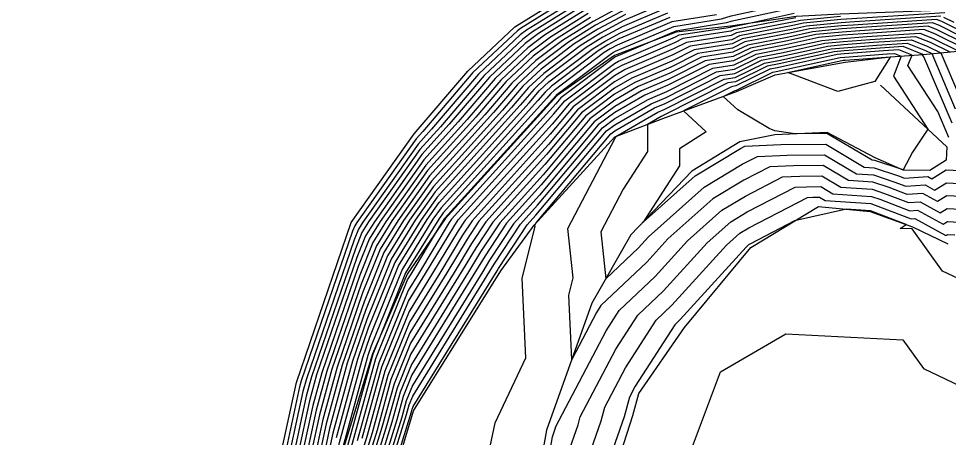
# Model space of a CAD drawing. Extents: x 2188792 to 2191981, y 386090 to 389710.
# Drawn here: x 2189563.9 to 2189631.5, y 387080.1 to 387110.5 of the extents above; entities that cross this region are included whole.
import ezdxf

# ---------------------------------------------------------------- set-up
doc = ezdxf.new("R2010")
doc.units = 0
for name, color, linetype in [('DTM Contours Major', 7, 'Continuous'), ('DTM Contours Minor', 7, 'Continuous'), ('PH Exist DTM Breakline', 7, 'Continuous')]:
    doc.layers.add(name, color=color, linetype=linetype)

msp = doc.modelspace()

# ---------------------------------------------------------------- linework, layer by layer
at = {"layer": 'DTM Contours Major'}
for points in [[(2189605.167, 387111.179), (2189602.17, 387109.309), (2189600.966, 387108.401), (2189598.584, 387106.161), (2189595.894, 387103.011), (2189593.395, 387100.247), (2189590.228, 387095.776), (2189589.432, 387094.484), (2189588.635, 387092.51), (2189585.975, 387084.76), (2189585.33, 387082.396), (2189584.565, 387078.851)], [(2189608.063, 387110.82), (2189606.057, 387109.75), (2189604.338, 387108.678), (2189601.919, 387106.853), (2189600.603, 387105.616), (2189599.118, 387103.877), (2189594.094, 387098.319), (2189592.355, 387095.864), (2189590.754, 387093.267), (2189589.152, 387089.297), (2189587.837, 387085.468), (2189586.541, 387080.715), (2189586.192, 387079.097)], [(2189614.673, 387110.803), (2189611.423, 387110.281), (2189607.461, 387108.596), (2189606.947, 387108.322), (2189606.506, 387108.047), (2189602.871, 387105.305), (2189602.622, 387105.071), (2189602.341, 387104.742), (2189594.793, 387096.391), (2189594.482, 387095.951), (2189592.076, 387092.05), (2189590.166, 387087.317), (2189589.683, 387086.124), (2189587.846, 387079.457)], [(2189623.689, 387110.674), (2189620.773, 387110.395), (2189620.33, 387110.297), (2189616.131, 387109.486), (2189615.749, 387109.297), (2189612.498, 387108.795), (2189611.556, 387108.32), (2189608.032, 387106.814), (2189607.261, 387106.368), (2189604.257, 387104.104), (2189602.588, 387102.118), (2189596.907, 387095.829), (2189596.22, 387094.786), (2189594.56, 387092.027), (2189592.356, 387088.454), (2189590.789, 387084.588), (2189589.638, 387080.41), (2189588.242, 387075.9)], [(2189632.724, 387108.712), (2189630.704, 387109.708), (2189630.058, 387109.967), (2189625.098, 387109.637), (2189623.806, 387109.541), (2189621.885, 387109.357), (2189619.825, 387108.901), (2189617.141, 387108.382), (2189615.891, 387107.766), (2189613.859, 387107.453), (2189611.21, 387106.115), (2189609.222, 387105.265), (2189607.273, 387104.139), (2189605.775, 387103.01), (2189601.93, 387098.433), (2189599.415, 387095.649), (2189597.85, 387093.27), (2189597.161, 387092.126), (2189592.529, 387084.616), (2189591.896, 387083.053), (2189591.43, 387081.362), (2189588.831, 387072.967)], [(2189634.087, 387097.52), (2189631.419, 387097.645), (2189630.732, 387097.228), (2189629.662, 387097.817), (2189628.531, 387097.741), (2189627.231, 387098.24), (2189626.037, 387098.641), (2189624.276, 387098.757), (2189622.431, 387099.854), (2189620.274, 387099.829), (2189618.558, 387099.758), (2189616.658, 387098.777), (2189614.417, 387097.426), (2189611.144, 387094.51), (2189609.599, 387092.808), (2189606.267, 387089.657), (2189605.951, 387089.167), (2189604.15, 387085.744), (2189603.936, 387090.427), (2189604.245, 387091.668), (2189603.874, 387095.256), (2189607.301, 387101.826), (2189607.345, 387101.895), (2189607.345, 387101.945), (2189610.411, 387103.717), (2189610.864, 387103.91), (2189615.22, 387106.11), (2189616.033, 387106.235), (2189618.152, 387107.279), (2189619.32, 387107.505), (2189622.998, 387108.32), (2189623.924, 387108.408), (2189626.33, 387108.588), (2189628.535, 387108.734), (2189629.862, 387108.204), (2189630.325, 387107.976), (2189632.033, 387103.97)], [(2189608.158, 387070.883), (2189610.651, 387074.624), (2189612.783, 387079.025), (2189614.961, 387084.852), (2189619.72, 387087.595), (2189628.219, 387087.165), (2189629.715, 387085.093), (2189645.53, 387077.551), (2189647.401, 387075.666), (2189647.559, 387075.675), (2189648.091, 387075.148), (2189648.917, 387073.896), (2189652.047, 387060.417), (2189651.281, 387052.032), (2189641.071, 387051.649), (2189636.87, 387048.206), (2189632.671, 387055.451), (2189620.295, 387063.528), (2189621.25, 387064.954), (2189608.158, 387070.883)]]:
    msp.add_lwpolyline(points, dxfattribs=at)
at = {"layer": 'DTM Contours Minor'}
for points in [[(2189604.456, 387112.322), (2189600.435, 387109.814), (2189600.205, 387109.64), (2189596.969, 387106.597), (2189593.315, 387102.319), (2189592.836, 387101.789), (2189588.526, 387095.706), (2189588.374, 387095.458), (2189588.221, 387095.08), (2189584.485, 387084.194), (2189584.361, 387083.741), (2189583.264, 387078.654)], [(2189604.634, 387112.036), (2189600.869, 387109.688), (2189600.395, 387109.331), (2189597.373, 387106.488), (2189593.96, 387102.492), (2189592.976, 387101.403), (2189588.952, 387095.723), (2189588.638, 387095.215), (2189588.324, 387094.437), (2189584.857, 387084.335), (2189584.603, 387083.405), (2189583.589, 387078.703)], [(2189594.933, 387096.005), (2189602.986, 387104.915), (2189603.026, 387104.962), (2189603.061, 387104.995), (2189606.94, 387107.921), (2189607.124, 387108.036), (2189607.34, 387108.151), (2189611.567, 387109.949), (2189615.035, 387110.506), (2189615.738, 387110.721), (2189619.863, 387111.626), (2189620.542, 387111.495), (2189623.221, 387111.788), (2189624.398, 387111.65), (2189630.77, 387112.079), (2189632.574, 387112.405)], [(2189604.812, 387111.751), (2189601.303, 387109.562), (2189600.585, 387109.021), (2189597.777, 387106.379), (2189594.605, 387102.665), (2189593.116, 387101.018), (2189589.377, 387095.741), (2189588.903, 387094.971), (2189588.428, 387093.795), (2189585.23, 387084.477), (2189584.845, 387083.068), (2189583.915, 387078.752)], [(2189604.989, 387111.465), (2189601.736, 387109.436), (2189600.776, 387108.711), (2189598.18, 387106.27), (2189595.249, 387102.838), (2189593.255, 387100.632), (2189589.803, 387095.758), (2189589.167, 387094.728), (2189588.531, 387093.152), (2189585.602, 387084.618), (2189585.088, 387082.732), (2189584.24, 387078.802)], [(2189608.305, 387111.71), (2189605.701, 387110.322), (2189603.471, 387108.931), (2189601.538, 387107.472), (2189599.796, 387105.834), (2189597.828, 387103.53), (2189593.815, 387099.09), (2189591.504, 387095.829), (2189590.225, 387093.754), (2189588.945, 387090.582), (2189587.092, 387085.185), (2189586.057, 387081.388), (2189585.542, 387078.999)], [(2189610.845, 387111.61), (2189607.943, 387110.376), (2189606.235, 387109.465), (2189604.772, 387108.552), (2189602.109, 387106.543), (2189601.007, 387105.507), (2189599.762, 387104.05), (2189594.234, 387097.933), (2189592.78, 387095.881), (2189591.018, 387093.024), (2189589.255, 387088.655), (2189588.21, 387085.609), (2189586.783, 387080.379), (2189586.518, 387079.147)], [(2189579.806, 387048.952), (2189583.53, 387060.468), (2189583.625, 387060.606), (2189583.643, 387060.736), (2189585.278, 387072.103), (2189585.292, 387072.382), (2189585.364, 387072.683), (2189587.168, 387079.245), (2189587.268, 387079.707), (2189588.955, 387085.892), (2189589.462, 387087.37), (2189591.547, 387092.537), (2189593.631, 387095.916), (2189594.514, 387097.162), (2189601.052, 387104.396), (2189601.815, 387105.289), (2189602.49, 387105.924), (2189605.639, 387108.299), (2189606.591, 387108.893), (2189607.702, 387109.486), (2189611.134, 387110.945)], [(2189605.345, 387110.893), (2189602.603, 387109.183), (2189601.157, 387108.092), (2189598.988, 387106.052), (2189596.539, 387103.184), (2189593.535, 387099.861), (2189590.653, 387095.793), (2189589.696, 387094.241), (2189588.738, 387091.867), (2189586.347, 387084.901), (2189585.572, 387082.06), (2189584.891, 387078.9)], [(2189608.184, 387111.265), (2189605.879, 387110.036), (2189603.904, 387108.804), (2189601.728, 387107.163), (2189600.199, 387105.725), (2189598.473, 387103.704), (2189593.955, 387098.704), (2189591.93, 387095.846), (2189590.489, 387093.511), (2189589.049, 387089.94), (2189587.465, 387085.326), (2189586.299, 387081.051), (2189585.867, 387079.048)], [(2189610.989, 387111.278), (2189607.822, 387109.931), (2189606.413, 387109.179), (2189605.205, 387108.426), (2189602.299, 387106.234), (2189601.411, 387105.398), (2189600.407, 387104.223), (2189594.374, 387097.548), (2189593.206, 387095.899), (2189591.283, 387092.78), (2189589.359, 387088.012), (2189588.583, 387085.751), (2189587.026, 387080.043)], [(2189631.276, 387110.953), (2189624.111, 387110.477), (2189623.712, 387110.447), (2189620.995, 387110.188), (2189620.229, 387110.018), (2189616.333, 387109.265), (2189615.777, 387108.991), (2189612.77, 387108.527), (2189611.487, 387107.879), (2189608.27, 387106.504), (2189607.263, 387105.922), (2189604.561, 387103.886), (2189602.456, 387101.381), (2189597.408, 387095.793), (2189596.546, 387094.483), (2189595.08, 387092.047), (2189592.39, 387087.686), (2189591.011, 387084.281), (2189589.996, 387080.6), (2189588.359, 387075.314)], [(2189630.971, 387110.706), (2189624.358, 387110.267), (2189623.736, 387110.22), (2189621.218, 387109.98), (2189620.128, 387109.739), (2189616.535, 387109.044), (2189615.806, 387108.685), (2189613.042, 387108.258), (2189611.418, 387107.438), (2189608.508, 387106.195), (2189607.266, 387105.477), (2189604.864, 387103.667), (2189602.325, 387100.644), (2189597.91, 387095.757), (2189596.872, 387094.179), (2189595.6, 387092.067), (2189592.425, 387086.919), (2189591.232, 387083.974), (2189590.355, 387080.791), (2189588.477, 387074.727)], [(2189620.093, 387111.267), (2189615.709, 387110.304), (2189615.397, 387110.209), (2189611.712, 387109.617), (2189609.656, 387108.742), (2189607.319, 387107.743), (2189607.254, 387107.706), (2189603.346, 387104.761), (2189602.983, 387104.329), (2189595.402, 387095.938), (2189595.242, 387095.695), (2189592.999, 387091.968), (2189592.251, 387090.756), (2189590.125, 387085.509), (2189588.563, 387079.838)], [(2189588.921, 387080.029), (2189590.347, 387085.202), (2189592.286, 387089.989), (2189593.519, 387091.988), (2189595.568, 387095.392), (2189595.903, 387095.902), (2189602.851, 387103.592), (2189603.65, 387104.542), (2189607.256, 387107.26), (2189607.557, 387107.434), (2189611.694, 387109.202), (2189611.953, 387109.333), (2189615.692, 387109.91), (2189615.727, 387109.927), (2189616.839, 387110.142), (2189620.323, 387110.907)], [(2189605.523, 387110.608), (2189603.037, 387109.057), (2189601.347, 387107.782), (2189599.392, 387105.943), (2189597.183, 387103.357), (2189593.675, 387099.476), (2189591.079, 387095.811), (2189589.961, 387093.998), (2189588.842, 387091.225), (2189586.72, 387085.043), (2189585.814, 387081.724), (2189585.216, 387078.949)], [(2189611.278, 387110.613), (2189607.581, 387109.041), (2189606.769, 387108.607), (2189606.073, 387108.173), (2189602.68, 387105.614), (2189602.218, 387105.18), (2189601.697, 387104.569), (2189594.654, 387096.777), (2189594.056, 387095.934), (2189591.812, 387092.293), (2189589.566, 387086.727), (2189589.328, 387086.034), (2189587.51, 387079.371)], [(2189620.431, 387110.577), (2189615.929, 387109.706), (2189615.72, 387109.604), (2189612.225, 387109.064), (2189611.625, 387108.761), (2189607.795, 387107.124), (2189607.259, 387106.814), (2189603.953, 387104.323), (2189602.719, 387102.855), (2189596.405, 387095.866), (2189595.894, 387095.089), (2189594.04, 387092.008), (2189592.321, 387089.221), (2189590.568, 387084.895), (2189589.279, 387080.219), (2189588.124, 387076.487)], [(2189632.211, 387109.733), (2189631.041, 387110.31), (2189630.667, 387110.46), (2189624.605, 387110.057), (2189623.759, 387109.994), (2189621.44, 387109.773), (2189620.027, 387109.46), (2189616.737, 387108.824), (2189615.834, 387108.379), (2189613.314, 387107.99), (2189611.348, 387106.997), (2189608.746, 387105.885), (2189607.268, 387105.031), (2189605.168, 387103.448), (2189602.193, 387099.907), (2189598.411, 387095.721), (2189597.198, 387093.876), (2189596.121, 387092.087), (2189592.46, 387086.151), (2189591.453, 387083.667), (2189590.713, 387080.981), (2189588.595, 387074.14)], [(2189632.467, 387109.223), (2189630.873, 387110.009), (2189630.362, 387110.213), (2189624.851, 387109.847), (2189623.783, 387109.767), (2189621.663, 387109.565), (2189619.926, 387109.18), (2189616.939, 387108.603), (2189615.862, 387108.072), (2189613.586, 387107.721), (2189611.279, 387106.556), (2189608.984, 387105.575), (2189607.271, 387104.585), (2189605.472, 387103.229), (2189602.061, 387099.17), (2189598.913, 387095.685), (2189597.524, 387093.573), (2189596.641, 387092.106), (2189592.495, 387085.384), (2189591.675, 387083.36), (2189591.072, 387081.172), (2189588.713, 387073.554)], [(2189631.954, 387110.244), (2189631.209, 387110.611)], [(2189632.932, 387108.225), (2189630.536, 387109.408), (2189629.753, 387109.72), (2189625.344, 387109.427), (2189623.83, 387109.314), (2189622.108, 387109.15), (2189619.724, 387108.622), (2189617.343, 387108.162), (2189615.919, 387107.46), (2189614.131, 387107.184), (2189611.141, 387105.674), (2189609.459, 387104.956), (2189607.276, 387103.693), (2189606.079, 387102.791), (2189601.798, 387097.696), (2189599.916, 387095.613), (2189598.176, 387092.967), (2189597.682, 387092.146), (2189592.564, 387083.849), (2189592.117, 387082.745), (2189591.789, 387081.553), (2189588.948, 387072.38)], [(2189589.066, 387071.794), (2189592.147, 387081.743), (2189592.338, 387082.438), (2189592.599, 387083.081), (2189598.202, 387092.165), (2189598.502, 387092.664), (2189600.418, 387095.577), (2189601.666, 387096.959), (2189606.382, 387102.573), (2189607.278, 387103.248), (2189609.697, 387104.646), (2189611.072, 387105.233), (2189614.403, 387106.915), (2189615.947, 387107.154), (2189617.546, 387107.941), (2189619.623, 387108.343), (2189622.33, 387108.942), (2189623.853, 387109.088), (2189625.591, 387109.217), (2189629.449, 387109.474), (2189630.368, 387109.107), (2189632.281, 387108.163)], [(2189589.184, 387071.207), (2189592.505, 387081.934), (2189592.56, 387082.131), (2189592.634, 387082.314), (2189598.722, 387092.185), (2189598.828, 387092.361), (2189600.919, 387095.541), (2189601.535, 387096.222), (2189606.686, 387102.354), (2189607.281, 387102.802), (2189609.935, 387104.336), (2189611.003, 387104.792), (2189614.675, 387106.647), (2189615.976, 387106.848), (2189617.748, 387107.72), (2189619.522, 387108.063), (2189622.553, 387108.735), (2189623.877, 387108.861), (2189625.837, 387109.008), (2189629.144, 387109.227), (2189630.199, 387108.806), (2189631.629, 387108.101)], [(2189597.043, 387073.787), (2189598.586, 387081.14), (2189600.811, 387085.866), (2189600.548, 387091.643), (2189601.484, 387095.401), (2189601.474, 387095.499), (2189601.571, 387095.686), (2189606.99, 387102.135), (2189607.283, 387102.356), (2189610.173, 387104.026), (2189610.933, 387104.351), (2189614.948, 387106.378), (2189616.004, 387106.541), (2189617.95, 387107.5), (2189619.421, 387107.784), (2189622.775, 387108.527), (2189623.9, 387108.635), (2189626.084, 387108.798), (2189628.84, 387108.981), (2189630.031, 387108.505), (2189630.977, 387108.038), (2189632.263, 387105.02)], [(2189631.802, 387102.919), (2189629.744, 387107.748), (2189629.656, 387107.884), (2189629.668, 387107.914), (2189628.231, 387108.488), (2189626.577, 387108.378), (2189623.947, 387108.181), (2189623.22, 387108.112), (2189619.219, 387107.226), (2189618.354, 387107.058), (2189616.061, 387105.929), (2189615.492, 387105.841), (2189610.795, 387103.47), (2189610.648, 387103.407), (2189609.658, 387102.834), (2189609.661, 387100.859), (2189607.9, 387098.131), (2189606.274, 387095.013), (2189606.626, 387091.614), (2189608.991, 387093.851), (2189609.724, 387094.659), (2189613.768, 387098.263), (2189616.538, 387099.932), (2189617.648, 387100.505), (2189619.808, 387100.594), (2189622.521, 387100.625), (2189624.844, 387099.245), (2189626.085, 387099.163), (2189627.569, 387098.665), (2189628.436, 387098.332), (2189629.851, 387098.427), (2189630.527, 387098.055), (2189631.399, 387098.584), (2189634.784, 387098.425)], [(2189631.571, 387101.868), (2189630.764, 387103.763), (2189628.592, 387107.115), (2189628.885, 387107.858), (2189627.927, 387108.241), (2189626.824, 387108.168), (2189623.971, 387107.955), (2189623.443, 387107.905), (2189619.118, 387106.946), (2189618.556, 387106.838), (2189616.089, 387105.623), (2189615.764, 387105.573), (2189612.272, 387103.809), (2189613.923, 387102.298), (2189611.974, 387101.052), (2189611.976, 387099.822), (2189609.33, 387095.722), (2189613.12, 387099.1), (2189616.418, 387101.087), (2189616.737, 387101.252), (2189619.341, 387101.359), (2189622.612, 387101.397), (2189625.411, 387099.733), (2189626.133, 387099.685), (2189627.907, 387099.09), (2189628.34, 387098.924), (2189630.039, 387099.038), (2189630.323, 387098.882), (2189631.379, 387099.523), (2189635.481, 387099.33)], [(2189616.036, 387105.304), (2189616.118, 387105.316), (2189618.758, 387106.617), (2189619.017, 387106.667), (2189623.665, 387107.697), (2189623.994, 387107.728), (2189627.07, 387107.958), (2189627.622, 387107.995), (2189628.102, 387107.803), (2189627.529, 387106.346), (2189630.028, 387102.488), (2189628.929, 387100.818), (2189628.236, 387099.518), (2189626.181, 387100.207), (2189625.979, 387100.221), (2189622.703, 387102.168), (2189620.375, 387102.142), (2189618.903, 387102.355), (2189618.493, 387102.541), (2189616.214, 387103.9), (2189615.163, 387104.863), (2189616.036, 387105.304)], [(2189623.888, 387107.489), (2189624.018, 387107.502), (2189627.317, 387107.748), (2189627.318, 387107.748), (2189627.319, 387107.748), (2189627.308, 387107.72), (2189626.177, 387105.955), (2189623.481, 387105.219), (2189619.869, 387106.599), (2189623.888, 387107.489)], [(2189600.778, 387068.928), (2189602.743, 387080.115), (2189602.949, 387080.702), (2189602.991, 387080.863), (2189606.653, 387087.823), (2189607.609, 387089.308), (2189610.207, 387091.765), (2189612.564, 387094.361), (2189615.065, 387096.59), (2189616.777, 387097.621), (2189619.469, 387099.011), (2189620.741, 387099.064), (2189622.34, 387099.082), (2189623.709, 387098.269), (2189625.989, 387098.118), (2189626.892, 387097.815), (2189628.626, 387097.15), (2189629.473, 387097.206), (2189630.936, 387096.401), (2189631.439, 387096.706), (2189633.39, 387096.614)], [(2189603.872, 387078.851), (2189604.623, 387080.989), (2189604.773, 387081.573), (2189607.354, 387086.479), (2189608.952, 387088.96), (2189610.815, 387090.722), (2189613.984, 387094.212), (2189615.713, 387095.753), (2189616.897, 387096.466), (2189620.379, 387098.265), (2189621.208, 387098.299), (2189622.25, 387098.311), (2189623.141, 387097.781), (2189625.941, 387097.596), (2189626.554, 387097.39), (2189628.722, 387096.558), (2189629.284, 387096.596), (2189631.141, 387095.574), (2189631.459, 387095.767), (2189632.693, 387095.709)], [(2189605.001, 387077.588), (2189606.297, 387081.275), (2189606.555, 387082.284), (2189608.056, 387085.136), (2189610.295, 387088.611), (2189611.423, 387089.679), (2189615.405, 387094.063), (2189616.362, 387094.916), (2189617.017, 387095.311), (2189621.289, 387097.518), (2189621.675, 387097.534), (2189622.159, 387097.539), (2189622.574, 387097.293), (2189625.893, 387097.074), (2189626.216, 387096.965), (2189628.817, 387095.967), (2189629.096, 387095.986), (2189631.346, 387094.747), (2189631.479, 387094.828), (2189631.996, 387094.804)], [(2189628.897, 387095.229), (2189628.025, 387095.274), (2189628.448, 387095.554), (2189625.878, 387096.541), (2189625.846, 387096.551), (2189624.121, 387096.665), (2189620.347, 387095.814), (2189617.137, 387094.156), (2189617.01, 387094.079), (2189616.825, 387093.914), (2189612.032, 387088.636), (2189611.637, 387088.262), (2189608.758, 387083.792), (2189608.338, 387082.994), (2189607.97, 387081.561), (2189606.13, 387076.324), (2189605.859, 387074.777), (2189605.5, 387070.369), (2189605.95, 387068.199), (2189618.616, 387062.463), (2189617.207, 387060.358), (2189627.868, 387053.401), (2189634.538, 387041.894)], [(2189560.012, 387037.496), (2189564.183, 387037.206), (2189565.391, 387037.111), (2189566.397, 387037.411), (2189573.318, 387039.921), (2189574.288, 387040.821), (2189578.236, 387044.684), (2189579.224, 387045.897), (2189580.826, 387048.058), (2189581.331, 387050.187), (2189584.498, 387060.017), (2189584.572, 387061.117), (2189586.003, 387071.031), (2189586.081, 387072.17), (2189587.77, 387078.247), (2189588.204, 387079.648), (2189589.904, 387085.816), (2189592.217, 387091.524), (2189592.479, 387091.949), (2189594.549, 387095.388), (2189594.907, 387095.969), (2189594.933, 387096.005)], [(2189634.559, 387090.526), (2189631.105, 387092.173), (2189628.897, 387095.229)]]:
    msp.add_lwpolyline(points, dxfattribs=at)
at = {"layer": 'PH Exist DTM Breakline'}
for points in [[(2189563.586, 387051.395), (2189568.868, 387055.427), (2189573.814, 387056.336), (2189575.873, 387056.576), (2189578.234, 387057.481), (2189580.296, 387060.492), (2189580.688, 387063.33), (2189581.06, 387070.678), (2189582.955, 387078.607), (2189584.131, 387084.06), (2189588.123, 387095.689), (2189592.703, 387102.155), (2189596.586, 387106.701), (2189600.024, 387109.934), (2189604.287, 387112.593), (2189609.263, 387115.247), (2189616.195, 387117.365), (2189620.988, 387116.437), (2189628.014, 387115.61), (2189636.588, 387117.159)], [(2189636.659, 387112.069), (2189631.504, 387111.138), (2189623.67, 387110.853), (2189620.468, 387110.679), (2189615.686, 387109.971), (2189611.747, 387109.536), (2189607.253, 387107.83), (2189603.093, 387104.944), (2189594.946, 387095.97), (2189592.198, 387091.938), (2189589.657, 387086.159), (2189587.558, 387079.304), (2189585.459, 387072.45), (2189583.785, 387060.612), (2189579.843, 387048.75), (2189577.946, 387046.178), (2189573.155, 387041.749), (2189564.745, 387038.87), (2189559.71, 387039.324)], [(2189574.158, 387030.558), (2189579.874, 387036.245), (2189586.021, 387044.403), (2189588.262, 387056.881), (2189588.77, 387063.808), (2189589.279, 387070.735), (2189592.648, 387082.009), (2189599.006, 387092.196), (2189601.407, 387095.506), (2189607.285, 387101.922), (2189610.762, 387103.259), (2189616.127, 387105.214), (2189618.93, 387106.429), (2189624.033, 387107.354), (2189627.317, 387107.748), (2189629.701, 387107.916), (2189632.967, 387108.229)], [(2189626.603, 387105.677), (2189631.423, 387101.19), (2189631.363, 387100.234), (2189630.175, 387099.477), (2189628.245, 387099.514), (2189626.199, 387100.41), (2189622.711, 387102.238), (2189618.901, 387102.081), (2189616.369, 387101.554), (2189612.87, 387099.423), (2189608.442, 387094.794), (2189605.605, 387089.828), (2189602.315, 387080.594), (2189600.074, 387068.117)], [(2189606.854, 387070.932), (2189606.674, 387075.716), (2189608.59, 387081.667), (2189609.031, 387083.27), (2189612.358, 387088.075), (2189617.166, 387093.878), (2189622.081, 387096.869), (2189625.84, 387096.494), (2189628.911, 387095.387), (2189631.493, 387094.151)]]:
    msp.add_lwpolyline(points, dxfattribs=at)

doc.saveas('drawing.dxf')
